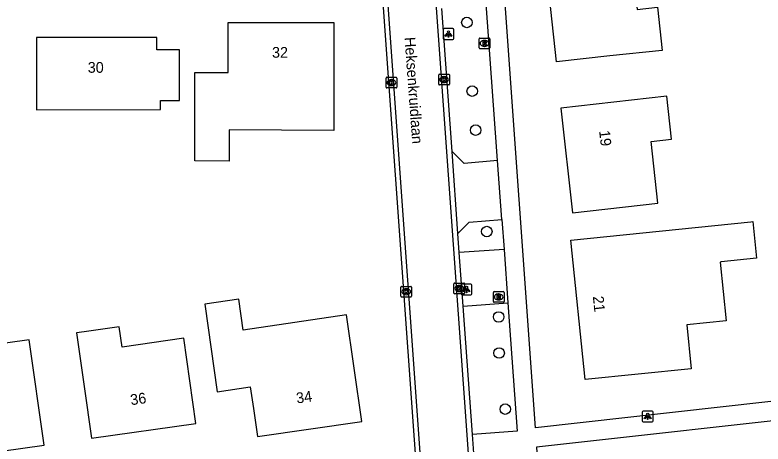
# Model space of a CAD drawing. Extents: x 162675 to 163482, y 379761 to 381227.
# Drawn here: x 162993.6 to 163063.1, y 380587.3 to 380627.2 of the extents above; entities that cross this region are included whole.
import ezdxf

# ---------------------------------------------------------------- set-up
doc = ezdxf.new("R2010")
doc.units = 0
for name, color, linetype in [('IMGEO_Boom', 7, 'Continuous'), ('IMGEO_Kolk', 7, 'Continuous'), ('IMGEO_Lichtpunt', 7, 'Continuous'), ('IMGEO_Openbare_ruimte_label', 7, 'Continuous'), ('IMGEO_Pand', 7, 'Continuous'), ('IMGEO_Pand_nummerreeks', 7, 'Continuous'), ('IMGEO_Rijbaan_lokaal_gesloten', 7, 'Continuous'), ('IMGEO_Rijbaan_lokaal_open', 7, 'Continuous'), ('IMGEO_Rioolput', 7, 'Continuous'), ('IMGEO_Voetpad_open', 7, 'Continuous')]:
    doc.layers.add(name, color=color, linetype=linetype)

msp = doc.modelspace()

# ---------------------------------------------------------------- linework, layer by layer
at = {"layer": 'IMGEO_Boom'}
for centre in [(163035.604, 380626.49), (163036.103, 380620.096), (163036.419, 380616.472), (163037.453, 380607.031), (163038.562, 380599.081), (163038.602, 380595.725), (163039.175, 380590.503)]:
    msp.add_circle(centre, 0.489, dxfattribs=at)
at = {"layer": 'IMGEO_Kolk'}
for p, q in [((163032.987, 380620.748), (163032.987, 380621.6)), ((163033.062, 380621.674), (163033.914, 380621.674)), ((163033.988, 380621.6), (163033.988, 380620.748)), ((163028.089, 380620.465), (163028.089, 380621.317)), ((163028.164, 380621.391), (163029.016, 380621.391)), ((163028.577, 380621.171), (163028.602, 380621.171)), ((163029.09, 380621.317), (163029.09, 380620.465)), ((163033.498, 380620.894), (163033.473, 380620.894)), ((163033.475, 380621.454), (163033.5, 380621.454)), ((163029.016, 380620.391), (163028.164, 380620.391)), ((163028.6, 380620.611), (163028.575, 380620.611)), ((163033.914, 380620.674), (163033.062, 380620.674)), ((163034.397, 380601.308), (163034.397, 380602.16)), ((163034.472, 380602.234), (163035.324, 380602.234)), ((163035.398, 380602.16), (163035.398, 380601.308)), ((163029.459, 380601.002), (163029.459, 380601.854)), ((163029.534, 380601.928), (163030.386, 380601.928)), ((163029.947, 380601.708), (163029.972, 380601.708)), ((163030.46, 380601.854), (163030.46, 380601.002)), ((163034.908, 380601.454), (163034.883, 380601.454)), ((163034.885, 380602.014), (163034.91, 380602.014)), ((163030.386, 380600.928), (163029.534, 380600.928)), ((163029.97, 380601.148), (163029.945, 380601.148)), ((163035.324, 380601.234), (163034.472, 380601.234))]:
    msp.add_line(p, q, dxfattribs=at)
for points in [[(163032.987, 380620.748), (163032.987, 380621.6)], [(163033.062, 380621.674), (163033.914, 380621.674)], [(163033.988, 380621.6), (163033.988, 380620.748)], [(163028.089, 380620.465), (163028.089, 380621.317)], [(163028.164, 380621.391), (163029.016, 380621.391)], [(163028.41, 380621.091), (163028.533, 380621.091), (163028.533, 380620.94), (163028.663, 380621.091), (163028.827, 380621.091), (163028.681, 380620.94), (163028.834, 380620.691), (163028.682, 380620.691), (163028.597, 380620.855), (163028.533, 380620.788), (163028.533, 380620.691), (163028.41, 380620.691), (163028.41, 380621.091)], [(163029.09, 380621.317), (163029.09, 380620.465)], [(163033.308, 380621.374), (163033.431, 380621.374), (163033.431, 380621.223), (163033.561, 380621.374), (163033.725, 380621.374), (163033.579, 380621.223), (163033.732, 380620.974), (163033.58, 380620.974), (163033.495, 380621.138), (163033.431, 380621.071), (163033.431, 380620.974), (163033.308, 380620.974), (163033.308, 380621.374)], [(163029.016, 380620.391), (163028.164, 380620.391)], [(163033.914, 380620.674), (163033.062, 380620.674)], [(163034.397, 380601.308), (163034.397, 380602.16)], [(163034.472, 380602.234), (163035.324, 380602.234)], [(163035.398, 380602.16), (163035.398, 380601.308)], [(163029.459, 380601.002), (163029.459, 380601.854)], [(163029.534, 380601.928), (163030.386, 380601.928)], [(163029.78, 380601.628), (163029.903, 380601.628), (163029.903, 380601.477), (163030.033, 380601.628), (163030.197, 380601.628), (163030.051, 380601.477), (163030.204, 380601.228), (163030.052, 380601.228), (163029.967, 380601.392), (163029.903, 380601.325), (163029.903, 380601.228), (163029.78, 380601.228), (163029.78, 380601.628)], [(163030.46, 380601.854), (163030.46, 380601.002)], [(163034.718, 380601.934), (163034.841, 380601.934), (163034.841, 380601.783), (163034.971, 380601.934), (163035.135, 380601.934), (163034.989, 380601.783), (163035.142, 380601.534), (163034.99, 380601.534), (163034.905, 380601.698), (163034.841, 380601.631), (163034.841, 380601.534), (163034.718, 380601.534), (163034.718, 380601.934)], [(163030.386, 380600.928), (163029.534, 380600.928)], [(163035.324, 380601.234), (163034.472, 380601.234)]]:
    msp.add_lwpolyline(points, dxfattribs=at)
for centre, start, end in [((163033.064, 380621.598), 91.55205, 178.44795), ((163033.064, 380621.598), 91.55205, 178.44795), ((163033.912, 380621.598), 1.55205, 88.44795), ((163033.912, 380621.598), 1.55205, 88.44795), ((163028.166, 380621.315), 91.55205, 178.44795), ((163028.166, 380621.315), 91.55205, 178.44795), ((163029.014, 380621.315), 1.55205, 88.44795), ((163029.014, 380621.315), 1.55205, 88.44795), ((163028.166, 380620.467), 181.55205, 268.44795), ((163028.166, 380620.467), 181.55205, 268.44795), ((163029.014, 380620.467), 271.55205, 358.44795), ((163029.014, 380620.467), 271.55205, 358.44795), ((163033.064, 380620.75), 181.55205, 268.44795), ((163033.064, 380620.75), 181.55205, 268.44795), ((163033.912, 380620.75), 271.55205, 358.44795), ((163033.912, 380620.75), 271.55205, 358.44795), ((163034.474, 380602.158), 91.55205, 178.44795), ((163034.474, 380602.158), 91.55205, 178.44795), ((163035.322, 380602.158), 1.55205, 88.44795), ((163035.322, 380602.158), 1.55205, 88.44795), ((163029.536, 380601.852), 91.55205, 178.44795), ((163029.536, 380601.852), 91.55205, 178.44795), ((163030.384, 380601.852), 1.55205, 88.44795), ((163030.384, 380601.852), 1.55205, 88.44795), ((163029.536, 380601.004), 181.55205, 268.44795), ((163029.536, 380601.004), 181.55205, 268.44795), ((163030.384, 380601.004), 271.55205, 358.44795), ((163030.384, 380601.004), 271.55205, 358.44795), ((163034.474, 380601.31), 181.55205, 268.44795), ((163034.474, 380601.31), 181.55205, 268.44795), ((163035.322, 380601.31), 271.55205, 358.44795), ((163035.322, 380601.31), 271.55205, 358.44795)]:
    msp.add_arc(centre, 0.0765, start, end, dxfattribs=at)
for centre, major_axis, ratio, start_param, end_param in [((163028.576, 380620.891), (-0.387, 0.002), 0.722429, 4.712389, 7.853982), ((163028.601, 380620.891), (-0.39, 0.002), 0.717154, 1.570796, 4.712389), ((163033.474, 380621.174), (-0.387, 0.002), 0.722429, 4.712389, 7.853982), ((163033.499, 380621.174), (-0.39, 0.002), 0.717154, 1.570796, 4.712389), ((163029.946, 380601.428), (-0.387, 0.002), 0.722429, 4.712389, 7.853982), ((163029.971, 380601.428), (-0.39, 0.002), 0.717154, 1.570796, 4.712389), ((163034.884, 380601.734), (-0.387, 0.002), 0.722429, 4.712389, 7.853982), ((163034.909, 380601.734), (-0.39, 0.002), 0.717154, 1.570796, 4.712389)]:
    msp.add_ellipse(centre, major_axis=major_axis, ratio=ratio, start_param=start_param, end_param=end_param, dxfattribs=at)
at = {"layer": 'IMGEO_Lichtpunt'}
for p, q in [((163033.401, 380625.818), (163033.401, 380625.011)), ((163033.401, 380625.818), (163033.401, 380625.011)), ((163034.303, 380625.913), (163033.495, 380625.913)), ((163034.303, 380625.913), (163033.495, 380625.913)), ((163034.397, 380625.011), (163034.397, 380625.818)), ((163034.397, 380625.011), (163034.397, 380625.818)), ((163033.495, 380624.917), (163034.303, 380624.917)), ((163033.495, 380624.917), (163034.303, 380624.917)), ((163035.982, 380602.134), (163035.174, 380602.134)), ((163035.982, 380602.134), (163035.174, 380602.134)), ((163035.08, 380602.039), (163035.08, 380601.232)), ((163035.08, 380602.039), (163035.08, 380601.232)), ((163036.076, 380601.232), (163036.076, 380602.039)), ((163036.076, 380601.232), (163036.076, 380602.039)), ((163035.174, 380601.138), (163035.982, 380601.138)), ((163035.174, 380601.138), (163035.982, 380601.138)), ((163052.824, 380590.323), (163052.016, 380590.323)), ((163052.824, 380590.323), (163052.016, 380590.323)), ((163051.922, 380590.228), (163051.922, 380589.421)), ((163051.922, 380590.228), (163051.922, 380589.421)), ((163052.918, 380589.421), (163052.918, 380590.228)), ((163052.918, 380589.421), (163052.918, 380590.228)), ((163052.016, 380589.327), (163052.824, 380589.327)), ((163052.016, 380589.327), (163052.824, 380589.327))]:
    msp.add_line(p, q, dxfattribs=at)
for points in [[(163033.775, 380625.482), (163033.814, 380625.454), (163033.626, 380625.192), (163033.588, 380625.219), (163033.775, 380625.482)], [(163033.877, 380625.434), (163033.924, 380625.434), (163033.924, 380625.112), (163033.877, 380625.112), (163033.877, 380625.434)], [(163033.987, 380625.454), (163034.025, 380625.481), (163034.212, 380625.219), (163034.173, 380625.191), (163033.987, 380625.454)], [(163035.454, 380601.703), (163035.493, 380601.675), (163035.305, 380601.413), (163035.267, 380601.44), (163035.454, 380601.703)], [(163035.556, 380601.655), (163035.603, 380601.655), (163035.603, 380601.333), (163035.556, 380601.333), (163035.556, 380601.655)], [(163035.666, 380601.675), (163035.704, 380601.702), (163035.891, 380601.44), (163035.852, 380601.412), (163035.666, 380601.675)], [(163052.296, 380589.892), (163052.335, 380589.864), (163052.147, 380589.602), (163052.109, 380589.629), (163052.296, 380589.892)], [(163052.398, 380589.844), (163052.445, 380589.844), (163052.445, 380589.522), (163052.398, 380589.522), (163052.398, 380589.844)], [(163052.508, 380589.864), (163052.546, 380589.891), (163052.733, 380589.629), (163052.694, 380589.601), (163052.508, 380589.864)]]:
    msp.add_lwpolyline(points, dxfattribs=at)
for centre in [(163033.9, 380625.616), (163035.579, 380601.837), (163052.421, 380590.026)]:
    msp.add_circle(centre, 0.0994, dxfattribs=at)
for centre, start, end in [((163033.495, 380625.818), 90, 180), ((163033.495, 380625.818), 90, 180), ((163034.303, 380625.818), 0, 90), ((163034.303, 380625.818), 0, 90), ((163033.495, 380625.011), 180, 270), ((163033.495, 380625.011), 180, 270), ((163034.303, 380625.011), 270, 0), ((163034.303, 380625.011), 270, 360), ((163035.174, 380602.039), 90, 180), ((163035.174, 380602.039), 90, 180), ((163035.982, 380602.039), 0, 90), ((163035.982, 380602.039), 0, 90), ((163035.174, 380601.232), 180, 270), ((163035.174, 380601.232), 180, 270), ((163035.982, 380601.232), 270, 0), ((163035.982, 380601.232), 270, 360), ((163052.016, 380590.228), 90, 180), ((163052.016, 380590.228), 90, 180), ((163052.824, 380590.228), 0, 90), ((163052.824, 380590.228), 0, 90), ((163052.016, 380589.421), 180, 270), ((163052.016, 380589.421), 180, 270), ((163052.824, 380589.421), 270, 0), ((163052.824, 380589.421), 270, 360)]:
    msp.add_arc(centre, 0.0946, start, end, dxfattribs=at)
at = {"layer": 'IMGEO_Pand'}
for points in [[(163053.779, 380623.892), (163048.907, 380623.369), (163043.936, 380622.835), (163042.887, 380632.592), (163047.858, 380633.126), (163050.841, 380633.446), (163051.458, 380627.709), (163053.348, 380627.899), (163053.779, 380623.892)], [(163010.303, 380621.836), (163013.403, 380621.832), (163013.406, 380623.862), (163013.41, 380626.492), (163023.22, 380626.478), (163023.216, 380616.448), (163013.496, 380616.492), (163013.492, 380613.592), (163010.292, 380613.596), (163010.303, 380621.836)], [(162995.572, 380618.363), (163007.114, 380618.39), (163007.113, 380619.224), (163008.875, 380619.227), (163008.866, 380623.946), (163006.77, 380623.942), (163006.768, 380625.086), (162995.568, 380625.076), (162995.572, 380618.363)], [(163045.43, 380608.763), (163053.38, 380609.656), (163052.735, 380615.399), (163054.643, 380615.614), (163054.191, 380619.638), (163044.335, 380618.51), (163045.43, 380608.763)], [(163062.029, 380607.949), (163062.196, 380607.967), (163062.55, 380604.54), (163059.253, 380604.2), (163059.171, 380604.191), (163059.728, 380598.733), (163056.052, 380598.358), (163056.471, 380594.258), (163046.605, 380593.261), (163045.272, 380606.22), (163062.029, 380607.949)], [(163015.75, 380590.556), (163016.122, 380587.952), (163025.825, 380589.338), (163024.425, 380599.27), (163014.807, 380597.866), (163014.397, 380600.737), (163011.229, 380600.284), (163012.394, 380592.127), (163015.463, 380592.565), (163015.75, 380590.556)], [(163000.688, 380587.791), (163010.402, 380589.176), (163009.273, 380597.096), (163003.561, 380596.282), (163003.28, 380598.161), (163000, 380597.693), (162999.291, 380597.592), (163000, 380592.618), (163000.688, 380587.791)], [(162986.566, 380585.786), (162996.277, 380587.155), (162994.895, 380596.958), (162990.904, 380596.396), (162991.162, 380594.513), (162985.449, 380593.707), (162986.566, 380585.786)]]:
    msp.add_lwpolyline(points, dxfattribs=at)
at = {"layer": 'IMGEO_Rijbaan_lokaal_gesloten'}
for points in [[(163022.107, 380776.024), (163022.717, 380767.964), (163035.712, 380586.364)], [(163037.467, 380499.08), (163033.38, 380556.929), (163023.593, 380693.674)]]:
    msp.add_lwpolyline(points, dxfattribs=at)
at = {"layer": 'IMGEO_Rijbaan_lokaal_open'}
for points in [[(163027.659, 380630.102), (163027.752, 380628.784), (163030.707, 380587.644), (163030.799, 380586.365)], [(163034.224, 380614.487), (163033.271, 380627.788)], [(163034.771, 380606.859), (163034.224, 380614.487)], [(163034.899, 380605.069), (163034.771, 380606.859)], [(163035.256, 380600.095), (163034.899, 380605.069)], [(163036.113, 380588.143), (163035.256, 380600.095)], [(163036.238, 380586.402), (163036.113, 380588.143)]]:
    msp.add_lwpolyline(points, dxfattribs=at)
at = {"layer": 'IMGEO_Rioolput'}
for p, q in [((163036.816, 380625.042), (163037.668, 380625.042)), ((163036.741, 380624.116), (163036.741, 380624.968)), ((163037.229, 380624.822), (163037.254, 380624.822)), ((163037.742, 380624.968), (163037.742, 380624.116)), ((163037.668, 380624.042), (163036.816, 380624.042)), ((163037.252, 380624.262), (163037.227, 380624.262)), ((163038.142, 380601.444), (163038.994, 380601.444)), ((163038.067, 380600.518), (163038.067, 380601.37)), ((163038.555, 380601.224), (163038.58, 380601.224)), ((163039.068, 380601.37), (163039.068, 380600.518)), ((163038.994, 380600.444), (163038.142, 380600.444)), ((163038.578, 380600.664), (163038.553, 380600.664))]:
    msp.add_line(p, q, dxfattribs=at)
for points in [[(163036.816, 380625.042), (163037.668, 380625.042)], [(163036.741, 380624.116), (163036.741, 380624.968)], [(163037.33, 380624.74), (163037.078, 380624.742), (163037.078, 380624.342)], [(163037.078, 380624.342), (163037.202, 380624.342), (163037.202, 380624.504), (163037.213, 380624.504)], [(163037.256, 380624.661), (163037.202, 380624.661), (163037.202, 380624.58)], [(163037.202, 380624.58), (163037.254, 380624.58)], [(163037.26, 380624.475), (163037.331, 380624.342), (163037.471, 380624.342), (163037.406, 380624.468)], [(163037.742, 380624.968), (163037.742, 380624.116)], [(163037.668, 380624.042), (163036.816, 380624.042)], [(163038.142, 380601.444), (163038.994, 380601.444)], [(163038.067, 380600.518), (163038.067, 380601.37)], [(163038.656, 380601.142), (163038.404, 380601.144), (163038.404, 380600.744)], [(163038.404, 380600.744), (163038.528, 380600.744), (163038.528, 380600.906), (163038.539, 380600.906)], [(163038.582, 380601.063), (163038.528, 380601.063), (163038.528, 380600.982)], [(163038.528, 380600.982), (163038.58, 380600.982)], [(163038.586, 380600.877), (163038.657, 380600.744), (163038.797, 380600.744), (163038.732, 380600.87)], [(163039.068, 380601.37), (163039.068, 380600.518)], [(163038.994, 380600.444), (163038.142, 380600.444)]]:
    msp.add_lwpolyline(points, dxfattribs=at)
for centre, radius, start, end in [((163036.818, 380624.966), 0.0765, 91.55205, 178.44795), ((163036.818, 380624.966), 0.0765, 91.55205, 178.44795), ((163037.666, 380624.966), 0.0765, 1.55205, 88.44795), ((163037.666, 380624.966), 0.0765, 1.55205, 88.44795), ((163037.212, 380624.451), 0.0533, 26.02933, 88.69889), ((163037.238, 380624.769), 0.19, 274.7715, 282.96867), ((163037.262, 380624.565), 0.0964, 77.00612, 93.18647), ((163037.276, 380624.622), 0.0378, 276.66336, 79.67722), ((163037.329, 380624.63), 0.109, 350.36119, 89.41601), ((163037.327, 380624.63), 0.112, 277.58423, 350.98172), ((163037.311, 380624.415), 0.108, 29.51342, 73.79051), ((163036.818, 380624.118), 0.0765, 181.55205, 268.44795), ((163036.818, 380624.118), 0.0765, 181.55205, 268.44795), ((163037.666, 380624.118), 0.0765, 271.55205, 358.44795), ((163037.666, 380624.118), 0.0765, 271.55205, 358.44795), ((163038.144, 380601.368), 0.0765, 91.55205, 178.44795), ((163038.144, 380601.368), 0.0765, 91.55205, 178.44795), ((163038.992, 380601.368), 0.0765, 1.55205, 88.44795), ((163038.992, 380601.368), 0.0765, 1.55205, 88.44795), ((163038.538, 380600.853), 0.0533, 26.02933, 88.69889), ((163038.564, 380601.171), 0.19, 274.7715, 282.96867), ((163038.588, 380600.967), 0.0964, 77.00612, 93.18647), ((163038.602, 380601.024), 0.0378, 276.66336, 79.67722), ((163038.655, 380601.032), 0.109, 350.36119, 89.41601), ((163038.653, 380601.032), 0.112, 277.58423, 350.98172), ((163038.637, 380600.817), 0.108, 29.51342, 73.79051), ((163038.144, 380600.52), 0.0765, 181.55205, 268.44795), ((163038.144, 380600.52), 0.0765, 181.55205, 268.44795), ((163038.992, 380600.52), 0.0765, 271.55205, 358.44795), ((163038.992, 380600.52), 0.0765, 271.55205, 358.44795)]:
    msp.add_arc(centre, radius, start, end, dxfattribs=at)
for centre, major_axis, ratio, start_param, end_param in [((163037.228, 380624.542), (-0.387, 0.002), 0.722429, 4.712389, 7.853982), ((163037.253, 380624.542), (-0.39, 0.002), 0.717154, 1.570796, 4.712389), ((163038.554, 380600.944), (-0.387, 0.002), 0.722429, 4.712389, 7.853982), ((163038.579, 380600.944), (-0.39, 0.002), 0.717154, 1.570796, 4.712389)]:
    msp.add_ellipse(centre, major_axis=major_axis, ratio=ratio, start_param=start_param, end_param=end_param, dxfattribs=at)
at = {"layer": 'IMGEO_Voetpad_open'}
for points in [[(163067.753, 380591.633), (163041.973, 380588.769), (163037.446, 380652.111), (163063.957, 380655.14), (163064.179, 380655.165)], [(163038.464, 380613.644), (163037.337, 380629.134)], [(163038.464, 380613.644), (163035.358, 380613.375), (163034.224, 380614.487)], [(163038.862, 380608.156), (163038.464, 380613.644)], [(163034.771, 380606.859), (163035.83, 380607.895), (163038.862, 380608.156)], [(163038.862, 380608.156), (163039.064, 380605.368)], [(163039.064, 380605.368), (163034.899, 380605.069)], [(163039.064, 380605.368), (163039.424, 380600.394)], [(163035.256, 380600.095), (163039.424, 380600.394)], [(163039.424, 380600.394), (163040.286, 380588.465), (163036.113, 380588.143)], [(163070.867, 380590.166), (163070.497, 380590.125), (163042.074, 380586.977), (163046.628, 380523.045), (163076.447, 380526.277)]]:
    msp.add_lwpolyline(points, dxfattribs=at)

# ---------------------------------------------------------------- texts
at = {"layer": 'IMGEO_Openbare_ruimte_label'}
msp.add_text('Heksenkruidlaan', height=1, rotation=274.1877, dxfattribs=at).set_placement((163029.803, 380625.098))
at = {"layer": 'IMGEO_Pand_nummerreeks'}
for s, rotation, p in [('32', 359.91823, (163017.481, 380623.206)), ('19', 276.41623, (163047.9, 380616.403)), ('21', 275.87261, (163047.318, 380600.986)), ('36', 8.11441, (163004.372, 380590.862)), ('34', 8.12928, (163019.799, 380591.022))]:
    msp.add_text(s, height=1, rotation=rotation, dxfattribs=at).set_placement(p)
msp.add_text('30', height=1, dxfattribs=at).set_placement((163000.344, 380621.806))

doc.saveas('drawing.dxf')
